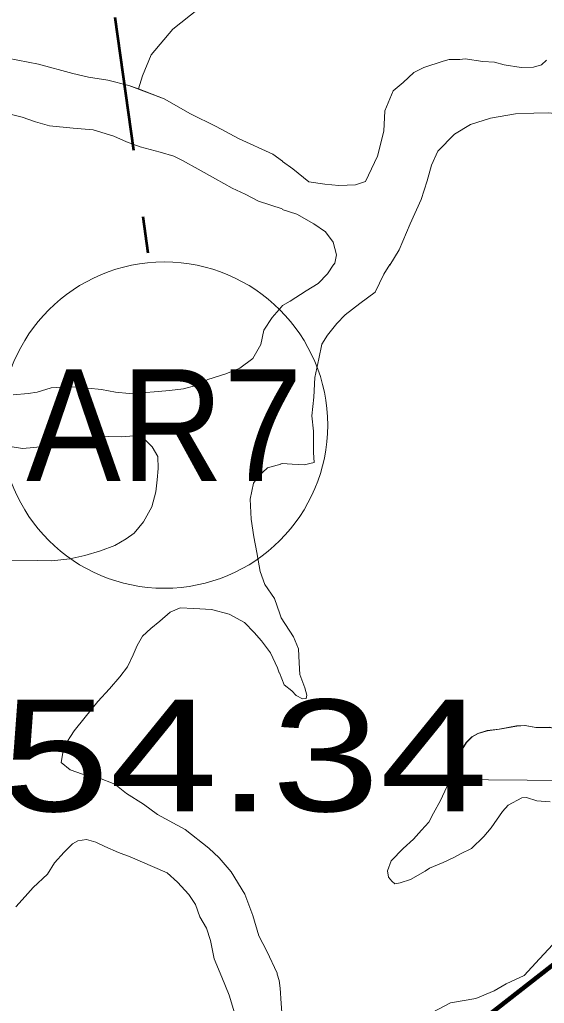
# Model space of a CAD drawing. Extents: x -1643653 to 4543381, y 1624270 to 13878484.
# Drawn here: x 745650 to 747995, y 8915790 to 8920193 of the extents above; entities that cross this region are included whole.
import ezdxf
from ezdxf.enums import TextEntityAlignment as Align

# ---------------------------------------------------------------- set-up
doc = ezdxf.new("R2010")
doc.units = 0
doc.header["$LTSCALE"] = 200
doc.linetypes.add('MEDIUM_DASHED', pattern=[4.5, 3, -1.5])
for name, color, linetype, lineweight in [('1', 7, 'Continuous', 13), ('26', 7, 'Continuous', 106), ('27', 7, 'Continuous', 53), ('28', 7, 'Continuous', 53), ('29', 7, 'Continuous', 13), ('45', 7, 'Continuous', 13)]:
    doc.layers.add(name, color=color, linetype=linetype, lineweight=lineweight)
doc.layers.add('63', color=7, linetype='Continuous')

msp = doc.modelspace()

# ---------------------------------------------------------------- linework, layer by layer
at = {"layer": '1', "lineweight": 25}
msp.add_spline([(814781, 9009175.5), (814787.2, 9009173.4), (814796.9, 9009173.4), (814799.4, 9009172.4), (814805.1, 9009174.5), (814805.6, 9009176.5), (814811.7, 9009179.5), (814811.7, 9009179.5), (814801.5, 9009181), (814790.7, 9009181.5), (814784.1, 9009183.1), (814777.4, 9009185.1), (814778.4, 9009175.5)], degree=3, dxfattribs=at)
at = {"layer": '26'}
msp.add_lwpolyline([(737960, 8917973), (739975.5, 8917894.7), (739953, 8915879.4), (741408.6, 8915888.8), (742767, 8917599.4), (743904, 8918079), (745599.5, 8914059.4), (748801.1, 8916562.5), (751127.3, 8914995.6), (752186.7, 8916608.6), (754052.2, 8916585.5), (754121.3, 8918405.9), (753143.4, 8923459.5), (755867.3, 8924920.9), (758907.1, 8924269.2), (760265.4, 8922087.4), (760681.5, 8922550.2), (761633.6, 8923791.4), (762304.8, 8924164.6), (762860.2, 8924869.1), (763095.4, 8925103), (764213.5, 8925763.2), (764241.6, 8925793.7)], dxfattribs=at)
at = {"layer": '27', "linetype": 'MEDIUM_DASHED'}
msp.add_lwpolyline([(746115.6, 8927478.8), (745575.7, 8923768.8), (746223.3, 8919149.6)], dxfattribs=at)
at = {"layer": '27'}
msp.add_lwpolyline([(742198, 8921966.9), (742774.4, 8920756.9), (745599.5, 8914059.4), (748801.1, 8916562.5), (750697.1, 8918944.1), (747912.4, 8923168.9), (745575.7, 8923768.8), (745069, 8922906.2)], close=True, dxfattribs=at)
at = {"layer": '28'}
msp.add_lwpolyline([(754121.3, 8918405.9), (754052.2, 8916585.5), (752186.7, 8916608.6), (751127.3, 8914995.6), (748801.1, 8916562.5), (745599.5, 8914059.4), (741408.6, 8915888.8)], dxfattribs=at)
at = {"layer": '29'}
for p, q in [((747303.1, 8919097.3), (747303.2, 8919097.5)), ((748363.1, 8916786.3), (747571.3, 8916791.6))]:
    msp.add_line(p, q, dxfattribs=at)
at = {"layer": '29', "lineweight": 53}
msp.add_lwpolyline([(742198, 8921966.9), (742774.4, 8920756.9), (745599.5, 8914059.4), (748801.1, 8916562.5), (751127.3, 8914995.6), (752186.7, 8916608.6), (754052.2, 8916585.5), (754121.3, 8918405.9), (754144.3, 8918382.9)], dxfattribs=at)
at = {"layer": '29'}
for points in [[(746830.2, 8920440.1), (746691.1, 8920391.6), (746559.7, 8920316.8), (746449.7, 8920241.9), (746334.6, 8920150.9), (746238.5, 8920035.2), (746199.1, 8919941), (746180.9, 8919882.8)], [(746180.9, 8919882.8), (746199.1, 8919941), (746238.5, 8920035.2), (746334.6, 8920150.9), (746449.7, 8920241.9), (746559.7, 8920316.8), (746691.1, 8920391.6), (746830.2, 8920440.1)], [(746830.2, 8920440.1), (746691.1, 8920391.6), (746559.7, 8920316.8), (746449.7, 8920241.9), (746334.6, 8920150.9), (746238.5, 8920035.2), (746199.1, 8919941), (746180.9, 8919882.8)], [(746824.4, 8919560.3), (746781.5, 8919591), (746631.2, 8919658.9), (746528.7, 8919714.4), (746413.9, 8919771.4), (746295.4, 8919839.2), (746138.4, 8919899), (746044.7, 8919922.7), (745957.7, 8919935.4), (745887.5, 8919951.5), (745734.6, 8919993.4), (745595.2, 8920021)], [(746180.9, 8919882.8), (746138.4, 8919899), (746044.7, 8919922.7), (745957.7, 8919935.4), (745887.5, 8919951.5), (745734.6, 8919993.4), (745595.2, 8920021)], [(748005.8, 8920011.6), (747982.7, 8919991.4), (747947, 8919980), (747891.3, 8919978.3), (747816.4, 8919991.1), (747772.4, 8920002.4), (747720.9, 8920006), (747641, 8920017.6), (747618.4, 8920014.3), (747570.8, 8920014.2), (747542.8, 8920007.6), (747457.3, 8919978.2), (747412.9, 8919957), (747363.8, 8919912.5)], [(748005.8, 8920011.6), (747982.7, 8919991.4), (747947, 8919980), (747891.3, 8919978.3), (747816.4, 8919991.1), (747772.4, 8920002.4), (747720.9, 8920006), (747641, 8920017.6), (747618.4, 8920014.3), (747570.8, 8920014.2), (747542.8, 8920007.6), (747457.3, 8919978.2), (747412.9, 8919957), (747363.8, 8919912.5)], [(747196.1, 8919468.6), (747249.5, 8919581.4), (747278.2, 8919694.4), (747282.3, 8919784.6), (747319.1, 8919874.3), (747363.8, 8919912.5)], [(747363.8, 8919912.5), (747319.1, 8919874.3), (747282.3, 8919784.6), (747278.2, 8919694.4), (747249.5, 8919581.4), (747196.1, 8919468.6)], [(746824.4, 8919560.3), (746781.5, 8919591), (746631.2, 8919658.9), (746528.7, 8919714.4), (746413.9, 8919771.4), (746295.4, 8919839.2), (746180.9, 8919882.8)], [(745590.3, 8919775.1), (745660.6, 8919757.3), (745721.2, 8919735), (745782.7, 8919718.2), (745889.3, 8919707.1), (745979.2, 8919699.6), (746070.8, 8919671.7), (746128.3, 8919645.9), (746188.2, 8919623.3), (746278.4, 8919600), (746339.6, 8919582), (746377.2, 8919562.9), (746447.8, 8919523.6), (746524.9, 8919480.2), (746600.7, 8919439.5), (746657.5, 8919412.2), (746718.1, 8919381.1), (746823, 8919346.2)], [(746823, 8919346.2), (746718.1, 8919381.1), (746657.5, 8919412.2), (746600.7, 8919439.5), (746524.9, 8919480.2), (746447.8, 8919523.6), (746377.2, 8919562.9), (746339.6, 8919582), (746278.4, 8919600), (746188.2, 8919623.3), (746128.3, 8919645.9), (746070.8, 8919671.7), (745979.2, 8919699.6), (745889.3, 8919707.1), (745782.7, 8919718.2), (745721.2, 8919735), (745660.6, 8919757.3), (745590.3, 8919775.1)], [(748297.8, 8919088), (748288.1, 8919128.3), (748255, 8919209.7), (748233.1, 8919316.3), (748221.6, 8919411), (748211.7, 8919481.6), (748199.8, 8919553.2), (748173.1, 8919637.4), (748142.5, 8919721.8), (748093.8, 8919767.4), (748013.9, 8919776.4), (747949.4, 8919774.4), (747867.2, 8919771.4), (747754.8, 8919752.7), (747665.3, 8919723.9), (747593.6, 8919680.2), (747519.8, 8919604.7), (747491.7, 8919542.2), (747472, 8919471.4), (747444.7, 8919388.8), (747396.3, 8919279.6), (747345.9, 8919163.5), (747304.7, 8919094.7), (747304.8, 8919097.1)], [(747196.1, 8919468.6), (747151.3, 8919454.1), (747076.8, 8919450.3), (747014.5, 8919457.2), (746943.1, 8919467.5), (746871.2, 8919524.8), (746824.8, 8919558)], [(747196.1, 8919468.6), (747151.3, 8919454.1), (747076.8, 8919450.3), (747014.5, 8919457.2), (746943.1, 8919467.5), (746871.2, 8919524.8), (746824.8, 8919558)], [(746823.4, 8919344), (746889.2, 8919322.1), (746965.3, 8919279.7), (747017.9, 8919242.8), (747050.8, 8919197.6), (747065.9, 8919141.1), (747059, 8919103.6), (747054.5, 8919096.7)], [(747054.5, 8919096.7), (747059, 8919103.6), (747065.9, 8919141.1), (747050.8, 8919197.6), (747017.9, 8919242.8), (746965.3, 8919279.7), (746889.2, 8919322.1), (746823.4, 8919344)], [(747054.6, 8919099.2), (747026.3, 8919055.6), (746985.2, 8919011.8), (746930.3, 8918978.8), (746859.4, 8918932.5), (746825.7, 8918914.1), (746820.6, 8918908.2)], [(746820.6, 8918908.2), (746825.7, 8918914.1), (746859.4, 8918932.5), (746930.3, 8918978.8), (746985.2, 8919011.8), (747026.3, 8919055.6), (747054.6, 8919099.2)], [(747304.8, 8919097.1), (747278.6, 8919053.5), (747239.2, 8918973.7), (747171.2, 8918922)], [(747171.2, 8918922), (747105.9, 8918872.4), (747068.4, 8918832.9), (747025.7, 8918780.8), (747000.8, 8918741.1), (746987.6, 8918675.4), (746969.6, 8918591), (746964.7, 8918502.9), (746955.5, 8918419.9), (746963.7, 8918351.7), (746963.2, 8918256), (746966.1, 8918211.3), (746922.1, 8918201.3), (746868.6, 8918203.6), (746823.6, 8918206.1), (746817.6, 8918204.4), (746817, 8918204.2)], [(746820, 8918908), (746779.4, 8918860.4), (746741.2, 8918803.7), (746728.7, 8918738.4), (746692.5, 8918677.2), (746634.5, 8918632.8), (746571.1, 8918607.9), (746490.6, 8918581.9), (746437.1, 8918556.2), (746382.1, 8918541.1), (746320, 8918532.6), (746268.9, 8918528.8), (746196.4, 8918523.2), (746140.1, 8918520), (746078.5, 8918525.9), (746016.3, 8918537.6), (745954.2, 8918543.8), (745908.1, 8918548), (745858.8, 8918550.2), (745791.4, 8918545.4), (745727.8, 8918526.5), (745687.9, 8918519.6), (745621.2, 8918513.7)], [(745621.2, 8918513.7), (745687.9, 8918519.6), (745727.8, 8918526.5), (745791.4, 8918545.4), (745858.8, 8918550.2), (745908.1, 8918548), (745954.2, 8918543.8), (746016.3, 8918537.6), (746078.5, 8918525.9), (746140.1, 8918520), (746196.4, 8918523.2), (746268.9, 8918528.8), (746320, 8918532.6), (746382.1, 8918541.1), (746437.1, 8918556.2), (746490.6, 8918581.9), (746571.1, 8918607.9), (746634.5, 8918632.8), (746692.5, 8918677.2), (746728.7, 8918738.4), (746741.2, 8918803.7), (746779.4, 8918860.4), (746820, 8918908)], [(745615.8, 8918280.7), (745662.7, 8918273.7), (745714, 8918278.2), (745778.5, 8918285.4), (745848.1, 8918300.9), (745913, 8918306.1), (745966.2, 8918319.7), (746005.6, 8918328.9), (746049.3, 8918327), (746105.6, 8918325.9), (746161.7, 8918330.2), (746206.5, 8918317.6), (746243, 8918281.1), (746267.8, 8918237.2), (746269.8, 8918184.7), (746264.8, 8918133), (746259.2, 8918080), (746240.6, 8918012.8), (746203.1, 8917945.7), (746162.5, 8917894.6), (746126.4, 8917868.7), (746075.3, 8917840.2), (746011.2, 8917815.1), (745941.6, 8917795.3), (745874.8, 8917779.8), (745794.2, 8917770.2), (745731.6, 8917772.6), (745612.1, 8917771.2)], [(745612.1, 8917771.2), (745731.6, 8917772.6), (745794.2, 8917770.2), (745874.8, 8917779.8), (745941.6, 8917795.3), (746011.2, 8917815.1), (746075.3, 8917840.2), (746126.4, 8917868.7), (746162.5, 8917894.6), (746203.1, 8917945.7), (746240.6, 8918012.8), (746259.2, 8918080), (746264.8, 8918133), (746269.8, 8918184.7), (746267.8, 8918237.2), (746243, 8918281.1), (746206.5, 8918317.6), (746161.7, 8918330.2), (746105.6, 8918325.9), (746049.3, 8918327), (746005.6, 8918328.9), (745966.2, 8918319.7), (745913, 8918306.1), (745848.1, 8918300.9), (745778.5, 8918285.4), (745714, 8918278.2), (745662.7, 8918273.7), (745615.8, 8918280.7)], [(746817, 8918204.2), (746758.3, 8918187.4), (746717, 8918150.2), (746694.7, 8918118.3), (746681.1, 8918047), (746685.6, 8917957.8), (746696.7, 8917878.9), (746709.6, 8917807.9), (746725.7, 8917723.4), (746746.3, 8917665.4), (746789.4, 8917601.6), (746812.5, 8917533.6), (746813.1, 8917533.7)], [(746810.8, 8917269.4), (746802, 8917292.2), (746771.3, 8917358.4), (746731.8, 8917413.5), (746698, 8917449.5), (746655, 8917494.6), (746586, 8917532.1), (746507.9, 8917552.6), (746428.7, 8917557.1), (746368.1, 8917560.2), (746322.2, 8917540.5), (746276.1, 8917500.6), (746235.7, 8917468.4), (746199, 8917433.1), (746174.6, 8917392), (746158, 8917350.2), (746132.5, 8917296.9), (746098.2, 8917251.1), (746051.2, 8917197.5), (745998.9, 8917142), (745942.4, 8917071.6), (745894.1, 8917009.4), (745846.7, 8916937.9), (745836.2, 8916868.4), (745875.5, 8916835.4), (745931.1, 8916815.9), (745999.3, 8916801.7), (745999.3, 8916801.9)], [(746813.1, 8917533.7), (746819.2, 8917515.9), (746874.1, 8917430.5), (746896.8, 8917376.8), (746899.8, 8917314.4), (746902.5, 8917262.1), (746924.2, 8917202), (746933.7, 8917169.4), (746931.5, 8917154), (746914.8, 8917153.1), (746885.7, 8917168.6), (746867, 8917188.4), (746832.1, 8917215.6), (746811.3, 8917269.6), (746810.8, 8917269.4)], [(747571.3, 8916791.6), (747586.7, 8916828.2), (747606.5, 8916889.5), (747626.7, 8916926.2), (747645.5, 8916958.5), (747672.1, 8916983.2), (747698.9, 8916998), (747740, 8917010.9), (747793.7, 8917018.2), (747871.5, 8917031.9), (747907.9, 8917034.2), (747957.8, 8917025.6), (748019.1, 8917025.9), (748085, 8917010.6), (748147.8, 8916989.1), (748199.7, 8916933.4), (748255, 8916886.3), (748310.8, 8916837.6), (748354.2, 8916792.5), (748363.1, 8916786.3)], [(747572.9, 8916791.3), (747588.3, 8916827.8), (747608.1, 8916889.1), (747628.3, 8916925.9), (747647.1, 8916958.1), (747673.7, 8916982.9), (747700.5, 8916997.7), (747741.6, 8917010.5), (747795.3, 8917017.8), (747873.1, 8917031.5), (747909.5, 8917033.8), (747959.5, 8917025.2), (748020.7, 8917025.5), (748086.6, 8917010.2), (748149.4, 8916988.7), (748201.3, 8916933.1), (748256.7, 8916885.9), (748312.5, 8916837.3), (748355.8, 8916792.1), (748364.7, 8916785.9)], [(745999.3, 8916801.9), (745999.7, 8916801.8), (746075.6, 8916771), (746127.5, 8916729.9), (746203.3, 8916682.2), (746266.5, 8916636.3), (746389.2, 8916568.7), (746496, 8916485.6), (746541.8, 8916441.5), (746596.2, 8916378.9), (746657.3, 8916278.5), (746692.5, 8916184), (746718.6, 8916093.1), (746755.6, 8916024.3), (746800.8, 8915924.7), (746801.8, 8915920.7)], [(748022.2, 8916692.5), (747962.7, 8916696.2), (747915.3, 8916711.5), (747894.8, 8916710.2), (747833.8, 8916678), (747808.1, 8916649.3), (747758.5, 8916576.4), (747725.4, 8916536.7), (747669.8, 8916483.2), (747621.4, 8916459.9), (747591.7, 8916443.8), (747544, 8916420.9), (747482.7, 8916394.7), (747463.1, 8916381.9), (747397.5, 8916344.4), (747351.2, 8916329.1), (747327.2, 8916325.7), (747313.7, 8916336.6), (747298.5, 8916355.2), (747293.8, 8916383.4), (747310.2, 8916428.7), (747365, 8916482.7), (747410.2, 8916525), (747445.7, 8916565.8), (747478.8, 8916601.5), (747499.9, 8916641.2), (747532, 8916697.8), (747559.4, 8916759.2), (747572.9, 8916791.3)], [(746615.6, 8915733.3), (746586, 8915827.1), (746553.5, 8915907.7), (746519.9, 8915989.3), (746503.8, 8916072), (746485.7, 8916127.5), (746456.1, 8916177), (746435.7, 8916233.5), (746406.8, 8916277.2), (746355.4, 8916332.5), (746309.6, 8916374.1), (746244, 8916403.5), (746143.4, 8916445.4), (746092.3, 8916465.3), (746030.7, 8916492), (745990.3, 8916511.8), (745948.7, 8916523.1), (745910.3, 8916517.9), (745886.7, 8916504), (745848.5, 8916467.2), (745805.6, 8916419.4), (745774.5, 8916368), (745710.6, 8916309), (745674.1, 8916268.2), (745633.5, 8916222.4)], [(747465.8, 8915734.7), (747576.3, 8915793.3), (747689.5, 8915812.5), (747771.7, 8915846.3), (747825, 8915877.9), (747906.1, 8915915.4), (747974.6, 8915988.9), (748033.5, 8916053.6)], [(746801.8, 8915920.7), (746810.7, 8915892.1), (746814.2, 8915858.9), (746819.4, 8915789.1), (746826.4, 8915686.2), (746829.9, 8915462.9), (746824.6, 8915380.9), (746819.4, 8915353), (746810.7, 8915344.3), (746798, 8915340.2)]]:
    msp.add_lwpolyline(points, dxfattribs=at)
at = {"layer": '45'}
msp.add_circle((746296.8, 8918378.2), 730.2, dxfattribs=at)

# ---------------------------------------------------------------- texts
at = {"layer": '45', "width": 0.95}
msp.add_text('AR7', height=500, dxfattribs=at).set_placement((746296.8, 8918128.2), align=Align.CENTER)
at = {"layer": '63', "width": 1.3}
msp.add_text(' 4554.34 ha', height=500, dxfattribs=at).set_placement((744359.8, 8916649.9))

doc.saveas('drawing.dxf')
